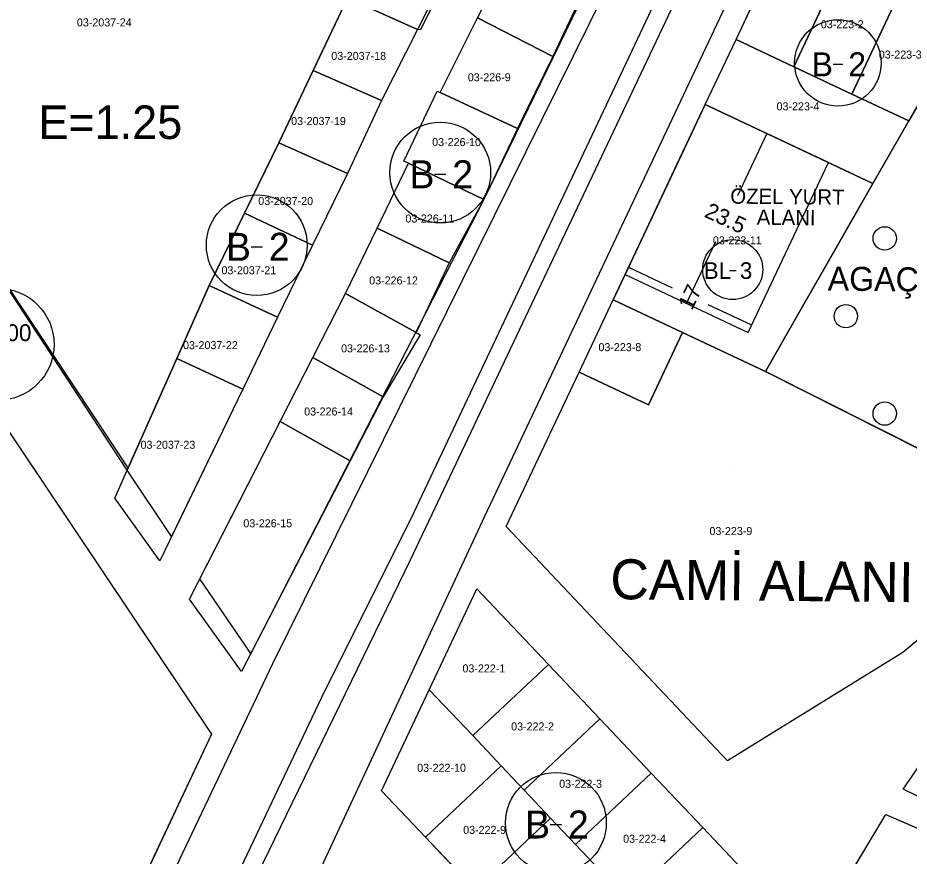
# Model space of a CAD drawing. Extents: x 413946 to 415528, y 4453939 to 4454944.
# Drawn here: x 414158.8 to 414270.2, y 4454255.6 to 4454360.3 of the extents above; entities that cross this region are included whole.
import ezdxf

# ---------------------------------------------------------------- set-up
doc = ezdxf.new("R2010")
doc.units = 0
for name, color, linetype in [('0_KADASTRO', 7, 'Continuous'), ('Level 16', 7, 'Continuous'), ('Level 20', 7, 'Continuous'), ('Level 27', 7, 'Continuous'), ('Level 28', 7, 'Continuous'), ('Level 33', 7, 'Continuous'), ('Level 42', 7, 'Continuous'), ('Level 43', 7, 'Continuous'), ('Level 54', 7, 'Continuous'), ('Level 62', 7, 'Continuous'), ('SEMBOL', 7, 'Continuous'), ('SNR_FONKSIYON', 7, 'Continuous')]:
    doc.layers.add(name, color=color, linetype=linetype)

msp = doc.modelspace()

# ---------------------------------------------------------------- linework, layer by layer
at = {"layer": '0_KADASTRO'}
for points in [[(414135.52, 4454360.16), (414165.95, 4454408.94), (414184.66, 4454382.84), (414190.49, 4454374.72), (414202.15, 4454367.32), (414200.03, 4454362.84), (414195.73, 4454353.76), (414191.45, 4454344.73), (414187.14, 4454335.91), (414182.75, 4454326.9), (414178.69, 4454317.76), (414172.62, 4454304.1), (414159.21, 4454324.36)], [(414216.26, 4454360.34), (414225.06, 4454377.82), (414234.13, 4454373.49), (414225.65, 4454355.52)], [(414200.03, 4454362.84), (414202.15, 4454367.32), (414204.26, 4454371.79), (414213.5, 4454367.76), (414209.12, 4454358.82), (414208.77, 4454358.9)], [(414248.55, 4454357.64), (414254.52, 4454370.29), (414261.74, 4454366.88), (414255.78, 4454354.23)], [(414255.78, 4454354.23), (414261.74, 4454366.88), (414268.98, 4454363.46), (414263.01, 4454350.82)], [(414195.73, 4454353.76), (414200.03, 4454362.84), (414208.77, 4454358.9), (414204.26, 4454349.99)], [(414263.01, 4454350.82), (414268.98, 4454363.46), (414277.11, 4454359.63), (414270.14, 4454347.45)], [(414211.6, 4454351), (414216.26, 4454360.34), (414225.65, 4454355.52), (414221.25, 4454346.49)], [(414252.21, 4454316.14), (414256.68, 4454323.97), (414261.17, 4454331.8), (414265.65, 4454339.62), (414270.14, 4454347.45), (414277.11, 4454359.63), (414314.16, 4454342.15), (414286.76, 4454298.73)], [(414244.71, 4454349.5), (414248.55, 4454357.64), (414255.78, 4454354.23), (414263.01, 4454350.82), (414270.14, 4454347.45), (414265.65, 4454339.62)], [(414191.45, 4454344.73), (414195.73, 4454353.76), (414204.26, 4454349.99), (414200.02, 4454340.89)], [(414207.07, 4454342.44), (414211.2, 4454351.19), (414211.6, 4454351), (414221.25, 4454346.49), (414217.05, 4454337.65), (414207.65, 4454342.16)], [(414233.2, 4454325.1), (414237.03, 4454333.24), (414240.88, 4454341.37), (414244.71, 4454349.5), (414265.65, 4454339.62), (414261.17, 4454331.8), (414256.68, 4454323.97), (414252.21, 4454316.14), (414241.88, 4454321.01)], [(414187.14, 4454335.91), (414191.45, 4454344.73), (414200.02, 4454340.89), (414195.65, 4454331.91)], [(414203.73, 4454334.07), (414207.65, 4454342.16), (414217.05, 4454337.65), (414212.7, 4454329.7)], [(414182.75, 4454326.9), (414187.14, 4454335.91), (414195.65, 4454331.91), (414191.27, 4454322.94)], [(414199.78, 4454325.9), (414203.73, 4454334.07), (414212.7, 4454329.7), (414208.58, 4454321.03)], [(414075.34, 4454289.98), (414089.55, 4454306.54), (414110.39, 4454287.59), (414132.87, 4454313.77), (414144.9, 4454327.77), (414183.01, 4454270.81), (414170.01, 4454243.14), (414155.82, 4454226.4), (414116.03, 4454257.83)], [(414178.69, 4454317.76), (414182.75, 4454326.9), (414191.27, 4454322.94), (414186.92, 4454313.93)], [(414195.69, 4454317.88), (414199.78, 4454325.9), (414208.58, 4454321.03), (414209.11, 4454320.72), (414204.46, 4454312.97)], [(414228.94, 4454316.06), (414233.2, 4454325.1), (414241.88, 4454321.01), (414237.61, 4454311.97)], [(414219.84, 4454296.76), (414228.94, 4454316.06), (414237.61, 4454311.97), (414241.88, 4454321.01), (414252.21, 4454316.14), (414286.76, 4454298.73), (414282.5, 4454291.97), (414269.37, 4454281), (414252.71, 4454270.72), (414247.48, 4454267.5)], [(414170.94, 4454300.3), (414172.62, 4454304.1), (414178.69, 4454317.76), (414186.92, 4454313.93), (414176.56, 4454292.48)], [(414191.62, 4454309.91), (414195.69, 4454317.88), (414204.46, 4454312.97), (414200.35, 4454304.98)], [(414180.29, 4454287.69), (414191.62, 4454309.91), (414200.35, 4454304.98), (414186.79, 4454278.66)], [(414210.23, 4454276.37), (414216.18, 4454288.99), (414225.1, 4454279.54), (414215.66, 4454270.63)], [(414215.66, 4454270.63), (414225.1, 4454279.54), (414231.53, 4454272.74), (414222.09, 4454263.82), (414219.22, 4454266.85)], [(414204.28, 4454263.75), (414210.23, 4454276.37), (414215.66, 4454270.63), (414219.22, 4454266.85), (414209.76, 4454257.94)], [(414222.09, 4454263.82), (414231.53, 4454272.74), (414237.96, 4454265.93), (414228.51, 4454257.01), (414225.39, 4454260.32)], [(414209.76, 4454257.94), (414219.22, 4454266.85), (414222.09, 4454263.82), (414225.39, 4454260.32), (414215.94, 4454251.4)], [(414228.51, 4454257.01), (414237.96, 4454265.93), (414244.39, 4454259.13), (414234.95, 4454250.2), (414231.57, 4454253.78)], [(414215.94, 4454251.4), (414225.39, 4454260.32), (414228.51, 4454257.01), (414231.57, 4454253.78), (414222.12, 4454244.86)], [(414259.56, 4454247.93), (414267.25, 4454260.76), (414273.74, 4454257.95), (414272.13, 4454247.04)], [(414234.95, 4454250.2), (414244.39, 4454259.13), (414249.88, 4454253.32), (414243.62, 4454241.01), (414237.74, 4454247.24)]]:
    msp.add_lwpolyline(points, close=True, dxfattribs=at)
at = {"layer": 'Level 16'}
msp.add_lwpolyline([(414260.08, 4454342.26), (414244.71, 4454349.5), (414234.69, 4454328.25), (414250.06, 4454321), (414260.08, 4454342.26)], dxfattribs=at)
at = {"layer": 'Level 20'}
for p, q in [((414252.4, 4454345.88), (414248.73, 4454338.1)), ((414242.37, 4454324.62), (414246.04, 4454332.4)), ((414235.12, 4454329.17), (414240.55, 4454326.61)), ((414233.2, 4454325.1), (414234.22, 4454324.63)), ((414250.5, 4454321.92), (414245.07, 4454324.48)), ((414237.54, 4454323.06), (414236.53, 4454323.53))]:
    msp.add_line(p, q, dxfattribs=at)
at = {"layer": 'Level 27'}
for p, q in [((414210.39, 4454362.09), (414204.26, 4454349.99)), ((414211.6, 4454351), (414216.26, 4454360.34)), ((414207.07, 4454342.44), (414211.2, 4454351.19)), ((414211.2, 4454351.19), (414211.6, 4454351)), ((414204.26, 4454349.99), (414200.02, 4454340.89)), ((414203.73, 4454334.07), (414207.65, 4454342.16)), ((414207.65, 4454342.16), (414207.07, 4454342.44)), ((414200.02, 4454340.89), (414195.65, 4454331.91)), ((414199.78, 4454325.9), (414203.73, 4454334.07)), ((414195.65, 4454331.91), (414191.27, 4454322.94)), ((414195.69, 4454317.88), (414199.78, 4454325.9)), ((414191.27, 4454322.94), (414186.92, 4454313.93)), ((414191.62, 4454309.91), (414195.69, 4454317.88)), ((414186.92, 4454313.93), (414178.01, 4454295.53)), ((414181.58, 4454290.23), (414191.62, 4454309.91)), ((414247.48, 4454267.5), (414219.84, 4454296.76)), ((414216.18, 4454288.99), (414225.1, 4454279.54)), ((414225.1, 4454279.54), (414231.53, 4454272.74)), ((414231.53, 4454272.74), (414237.96, 4454265.93)), ((414237.96, 4454265.93), (414244.39, 4454259.13)), ((414209.76, 4454257.94), (414204.28, 4454263.75)), ((414259.56, 4454247.93), (414267.25, 4454260.76)), ((414267.25, 4454260.76), (414273.74, 4454257.95)), ((414244.39, 4454259.13), (414249.88, 4454253.32)), ((414215.94, 4454251.4), (414209.76, 4454257.94))]:
    msp.add_line(p, q, dxfattribs=at)
at = {"layer": 'Level 28'}
for p, q in [((414254.88, 4454415.41), (414217.05, 4454337.65)), ((414248.55, 4454357.64), (414254.52, 4454370.29)), ((414172.48, 4454303.79), (414135.52, 4454360.16)), ((414244.71, 4454349.5), (414248.55, 4454357.64)), ((414240.88, 4454341.37), (414244.71, 4454349.5)), ((414237.03, 4454333.24), (414240.88, 4454341.37)), ((414217.05, 4454337.65), (414187.94, 4454280.9)), ((414233.2, 4454325.1), (414237.03, 4454333.24)), ((414144.9, 4454327.77), (414183.01, 4454270.81)), ((414228.94, 4454316.06), (414233.2, 4454325.1)), ((414219.84, 4454296.76), (414228.94, 4454316.06)), ((414178.01, 4454295.53), (414172.48, 4454303.79)), ((414282.5, 4454291.97), (414269.37, 4454281)), ((414187.94, 4454280.9), (414181.58, 4454290.23)), ((414210.23, 4454276.37), (414216.18, 4454288.99)), ((414269.37, 4454281), (414252.71, 4454270.72)), ((414204.28, 4454263.75), (414210.23, 4454276.37)), ((414269.41, 4454263.95), (414276.69, 4454274.5)), ((414183.01, 4454270.81), (414170.01, 4454243.14)), ((414252.71, 4454270.72), (414247.48, 4454267.5)), ((414277.04, 4454260.18), (414269.41, 4454263.95))]:
    msp.add_line(p, q, dxfattribs=at)
at = {"layer": 'Level 42'}
for centre in [(414267.12, 4454332.77), (414262.26, 4454323.05), (414267.12, 4454310.88)]:
    msp.add_circle(centre, 1.46, dxfattribs=at)
at = {"layer": 'Level 43'}
msp.add_lwpolyline([(414233.2, 4454325.1), (414252.21, 4454316.14), (414265.65, 4454339.62), (414244.71, 4454349.5), (414240.88, 4454341.37), (414237.03, 4454333.24)], close=True, dxfattribs=at)
at = {"layer": 'Level 54'}
for p, q in [((414235.4, 4454318.32), (414235.4, 4454318.32)), ((414248.01, 4454304.05), (414248.01, 4454304.05))]:
    msp.add_line(p, q, dxfattribs=at)
for points in [[(414254.88, 4454415.41), (414217.05, 4454337.65), (414187.94, 4454280.9), (414181.58, 4454290.23), (414191.62, 4454309.91), (414195.69, 4454317.88), (414199.78, 4454325.9), (414203.73, 4454334.07), (414207.65, 4454342.16), (414207.07, 4454342.44), (414211.2, 4454351.19), (414211.6, 4454351), (414216.26, 4454360.34), (414225.06, 4454377.82), (414229.55, 4454386.83), (414234.07, 4454395.69), (414238.56, 4454404.69), (414242.81, 4454413.62), (414242.32, 4454413.86), (414244.82, 4454419.02)], [(414190.49, 4454374.72), (414202.15, 4454367.32), (414200.03, 4454362.84), (414195.73, 4454353.76), (414191.45, 4454344.73), (414187.14, 4454335.91), (414182.75, 4454326.9), (414178.69, 4454317.76), (414172.48, 4454303.79), (414135.52, 4454360.16), (414165.95, 4454408.94)], [(414248.55, 4454357.64), (414254.52, 4454370.29), (414261.74, 4454366.88), (414268.98, 4454363.46), (414277.11, 4454359.63), (414270.14, 4454347.45), (414265.65, 4454339.62), (414244.71, 4454349.5)], [(414195.73, 4454353.76), (414200.03, 4454362.84), (414202.15, 4454367.32), (414210.39, 4454362.09), (414210.39, 4454362.09), (414204.26, 4454349.99), (414200.02, 4454340.89), (414195.65, 4454331.91), (414191.27, 4454322.94), (414186.92, 4454313.93), (414178.01, 4454295.53), (414172.48, 4454303.79), (414178.69, 4454317.76), (414182.75, 4454326.9), (414187.14, 4454335.91), (414191.45, 4454344.73)], [(414155.82, 4454226.4), (414075.34, 4454289.98), (414089.55, 4454306.54), (414112.02, 4454332.72), (414128.65, 4454352.09), (414144.9, 4454327.77), (414183.01, 4454270.81), (414170.01, 4454243.14)], [(414241.88, 4454321.01), (414237.61, 4454311.97), (414228.94, 4454316.06), (414233.2, 4454325.1)], [(414249.88, 4454253.32), (414243.62, 4454241.01), (414239.47, 4454232.83), (414233.78, 4454232.51), (414228.29, 4454238.32), (414222.12, 4454244.86), (414215.94, 4454251.4), (414209.76, 4454257.94), (414204.28, 4454263.75), (414210.23, 4454276.37), (414216.18, 4454288.99), (414225.1, 4454279.54), (414231.53, 4454272.74), (414237.96, 4454265.93), (414244.39, 4454259.13)]]:
    msp.add_lwpolyline(points, close=True, dxfattribs=at)
msp.add_lwpolyline([(414259.56, 4454247.93), (414267.25, 4454260.76), (414273.74, 4454257.95), (414272.13, 4454247.04)], dxfattribs=at)
at = {"layer": 'Level 62'}
for points in [[(414278.05, 4454435.12), (414275.51, 4454421.83), (414217.12, 4454298.03), (414189.41, 4454238.46), (414170.98, 4454216.54)], [(414264.67, 4454435.82), (414261.81, 4454423.55), (414190.64, 4454279.59), (414172.55, 4454241.5), (414172.25, 4454241.15)], [(414271.15, 4454435.48), (414267.36, 4454421.64), (414263.4, 4454410.69), (414261.66, 4454406.27), (414207.86, 4454292.55)], [(414207.92, 4454297.69), (414260.66, 4454409.5), (414265.64, 4454423.35), (414268.73, 4454435.61)], [(414171.71, 4454230.69), (414180.52, 4454241.09), (414197.17, 4454276.23), (414207.92, 4454297.69)], [(414207.86, 4454292.55), (414182.05, 4454239.53), (414171.52, 4454227.02)]]:
    msp.add_lwpolyline(points, dxfattribs=at)
at = {"layer": 'SEMBOL'}
for p, q in [((414260.67, 4454354.53), (414261.87, 4454354.53)), ((414210.89, 4454340.79), (414212.29, 4454340.79)), ((414187.98, 4454331.72), (414189.38, 4454331.72)), ((414247.71, 4454328.76), (414248.55, 4454328.76)), ((414225.34, 4454259.52), (414226.74, 4454259.52))]:
    msp.add_line(p, q, dxfattribs=at)
for centre, radius in [((414261.27, 4454354.71), 5.4), ((414211.59, 4454341), 6.3), ((414188.68, 4454331.93), 6.3), ((414248.13, 4454328.88), 3.75), ((414156.36, 4454319.53), 7), ((414226.04, 4454259.73), 6.3)]:
    msp.add_circle(centre, radius, dxfattribs=at)
at = {"layer": 'SNR_FONKSIYON'}
for p, q in [((414195.73, 4454353.76), (414200.03, 4454362.84)), ((414277.11, 4454359.63), (414270.14, 4454347.45)), ((414191.45, 4454344.73), (414195.73, 4454353.76)), ((414270.14, 4454347.45), (414265.65, 4454339.62)), ((414187.14, 4454335.91), (414191.45, 4454344.73)), ((414265.65, 4454339.62), (414261.17, 4454331.8)), ((414182.75, 4454326.9), (414187.14, 4454335.91)), ((414261.17, 4454331.8), (414256.68, 4454323.97)), ((414178.69, 4454317.76), (414182.75, 4454326.9)), ((414241.88, 4454321.01), (414233.2, 4454325.1)), ((414256.68, 4454323.97), (414252.21, 4454316.14)), ((414241.88, 4454321.01), (414237.61, 4454311.97)), ((414252.21, 4454316.14), (414241.88, 4454321.01)), ((414172.48, 4454303.79), (414178.69, 4454317.76)), ((414237.61, 4454311.97), (414228.94, 4454316.06)), ((414286.76, 4454298.73), (414252.21, 4454316.14))]:
    msp.add_line(p, q, dxfattribs=at)
msp.add_lwpolyline([(414244.71, 4454349.5), (414265.65, 4454339.62)], dxfattribs=at)

# ---------------------------------------------------------------- texts
at = {"layer": '0_KADASTRO'}
for s, p in [('03-2037-24', (414166.21, 4454359.27)), ('03-223-2', (414259.14, 4454359.04)), ('03-2037-18', (414197.99, 4454355.08)), ('03-223-3', (414266.38, 4454355.25)), ('03-226-9', (414215.04, 4454352.41)), ('03-223-4', (414253.61, 4454348.78)), ('03-2037-19', (414192.97, 4454346.94)), ('03-226-10', (414210.59, 4454344.31)), ('03-2037-20', (414188.87, 4454336.95)), ('03-226-11', (414207.25, 4454334.76)), ('03-223-11', (414245.66, 4454332.03)), ('03-2037-21', (414184.27, 4454328.29)), ('03-226-12', (414202.72, 4454327.02)), ('03-2037-22', (414179.47, 4454318.93)), ('03-226-13', (414199.21, 4454318.53)), ('03-223-8', (414231.36, 4454318.68)), ('03-226-14', (414194.6, 4454310.64)), ('03-2037-23', (414174.16, 4454306.48)), ('03-226-15', (414187, 4454296.67)), ('03-223-9', (414245.23, 4454295.7)), ('03-222-1', (414214.37, 4454278.53)), ('03-222-2', (414220.45, 4454271.28)), ('03-222-10', (414208.71, 4454266.11)), ('03-222-3', (414226.45, 4454264.11)), ('03-222-9', (414214.46, 4454258.35)), ('03-222-4', (414234.44, 4454257.24))]:
    msp.add_text(s, height=1, dxfattribs=at).set_placement(p)
at = {"layer": 'Level 20'}
for s, rotation, p in [('23.5', 334.7599, (414244.47, 4454335.52)), ('17', 64.7829, (414243.04, 4454323.68))]:
    msp.add_text(s, height=2, rotation=rotation, dxfattribs=at).set_placement(p)
at = {"layer": 'Level 33'}
for s, height, p in [('ÖZEL YURT', 1.9, (414247.82, 4454337.12)), ('ALANI', 1.9, (414251.13, 4454334.49)), ('AGAÇLANDIRILACAK', 3, (414259.99, 4454326.26)), ('CAMİ ALANI', 5, (414232.82, 4454287.69))]:
    msp.add_text(s, height=height, rotation=359.4136, dxfattribs=at).set_placement(p)
at = {"layer": 'SEMBOL'}
for s, height, p in [('B', 3, (414257.98, 4454353.03)), ('2', 3, (414262.56, 4454353.03)), ('E=1.25', 4.2, (414161.41, 4454345.19)), ('B', 3.5, (414207.75, 4454339.04)), ('2', 3.5, (414213.1, 4454339.04)), ('B', 3.5, (414184.83, 4454329.97)), ('2', 3.5, (414190.18, 4454329.97)), ('BL', 2.083, (414244.52, 4454327.71)), ('3', 2.08, (414249.03, 4454327.71)), ('00', 2.1, (414157.41, 4454319.94)), ('B', 3.5, (414222.19, 4454257.77)), ('2', 3.5, (414227.55, 4454257.77))]:
    msp.add_text(s, height=height, dxfattribs=at).set_placement(p)

doc.saveas('drawing.dxf')
